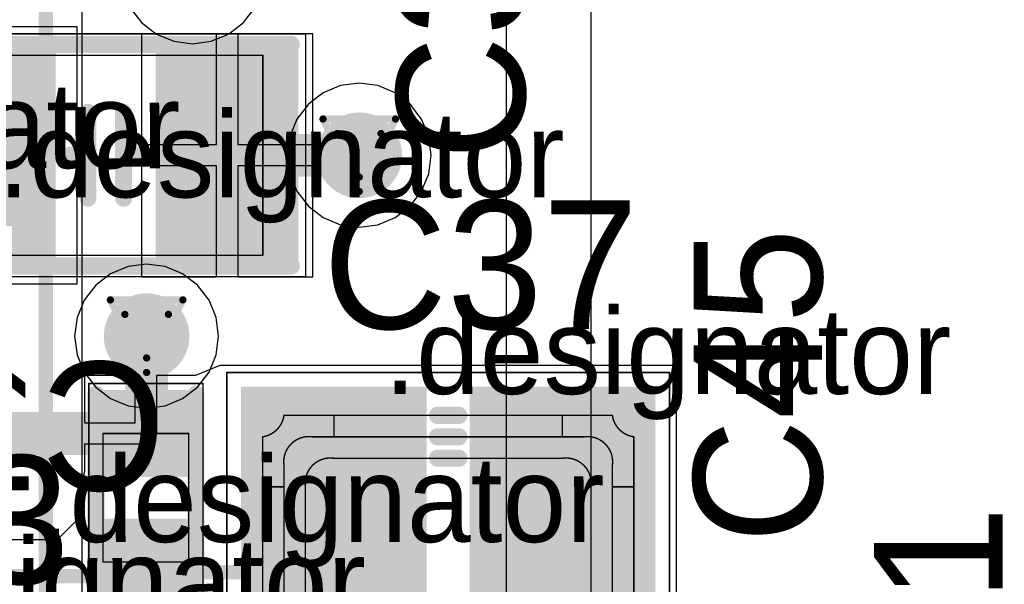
# Model space of a CAD drawing. Header units: millimetres. Extents: x 138 to 555, y 26 to 334.
# Tile 369 of 656: x 188.47 to 195.37, y 272.47 to 276.43. Entities that reach past the tile are written whole.
import ezdxf

# ---------------------------------------------------------------- set-up
doc = ezdxf.new("R2010")
doc.units = ezdxf.units.MM
for name, color, linetype in [('BottomLayer', 5, 'Continuous'), ('BottomOverlay', 54, 'Continuous'), ('DrillDrawing', 1, 'Continuous'), ('Mechanical20', 56, 'Continuous'), ('Mechanical27', 56, 'Continuous'), ('MidLayer1', 16, 'Continuous'), ('MidLayer2', 76, 'Continuous'), ('MidLayer3', 90, 'Continuous'), ('MidLayer4', 156, 'Continuous'), ('MultiLayer', 9, 'Continuous'), ('TopLayer', 1, 'Continuous'), ('TopOverlay', 2, 'Continuous'), ('TopPaste', 8, 'Continuous'), ('TopSolder', 216, 'Continuous'), ('ViaHoleLayer', 16, 'Continuous')]:
    doc.layers.add(name, color=color, linetype=linetype)

# ---------------------------------------------------------------- blocks, each defined once
blk = doc.blocks.new('CRY_NX3225HA_4P_531')
at = {"layer": 'Mechanical20', "const_width": 0.01}
for points in [[(-1.95, 1.55), (-1.95, -1.55)], [(-1.95, 1.55), (1.95, 1.55)], [(1.95, 1.55), (1.95, -1.55)], [(-1.95, -1.55), (1.95, -1.55)]]:
    blk.add_lwpolyline(points, dxfattribs=at)
at = {"layer": 'Mechanical20', "const_width": 0.005}
for points in [[(-1.9525, 1.55, 1), (-1.9475, 1.55, 1)], [(-1.9525, 1.55, 1), (-1.9475, 1.55, 1)], [(1.9475, 1.55, 1), (1.9525, 1.55, 1)], [(1.9475, 1.55, 1), (1.9525, 1.55, 1)], [(-1.9525, -1.55, 1), (-1.9475, -1.55, 1)], [(-1.9525, -1.55, 1), (-1.9475, -1.55, 1)], [(1.9475, -1.55, 1), (1.9525, -1.55, 1)], [(1.9475, -1.55, 1), (1.9525, -1.55, 1)]]:
    blk.add_lwpolyline(points, format="xyb", close=True, dxfattribs=at)
at = {"layer": 'Mechanical27', "const_width": 0.01}
for points in [[(-1.5, 1.3001, -0.33314), (-1.6498, 1.15)], [(1.6501, 1.15, -0.33314), (1.5, 1.2998)], [(-1.5, 0.9501, -0.500217), (-1.2998, 1.15)], [(1.3001, 1.15, -0.500217), (1.5, 0.9498)], [(-1.35, 0.8001, -0.500217), (-1.1498, 1)], [(1.1501, 1, -0.500217), (1.35, 0.7998)], [(-1.1501, -1, -0.500217), (-1.35, -0.7998)], [(1.35, -0.8001, -0.500217), (1.1498, -1)], [(-1.3001, -1.15, -0.500217), (-1.5, -0.9498)], [(1.5, -0.9501, -0.500217), (1.2998, -1.15)], [(-1.6501, -1.15, -0.33314), (-1.5, -1.2998)], [(1.5, -1.3001, -0.33314), (1.6498, -1.15)]]:
    blk.add_lwpolyline(points, format="xyb", dxfattribs=at)
at = {"layer": 'Mechanical27', "const_width": 0.005}
for points in [[(-1.5025, 1.3001, 1), (-1.4975, 1.3001, 1)], [(-1.5025, 1.3, 1), (-1.4975, 1.3, 1)], [(-1.1525, 1.3, 1), (-1.1475, 1.3, 1)], [(1.1475, 1.3, 1), (1.1525, 1.3, 1)], [(1.4975, 1.3, 1), (1.5025, 1.3, 1)], [(1.4975, 1.2998, 1), (1.5025, 1.2998, 1)], [(-1.6525, 1.15, 1), (-1.6475, 1.15, 1)], [(-1.6523, 1.15, 1), (-1.6473, 1.15, 1)], [(-1.3025, 1.15, 1), (-1.2975, 1.15, 1)], [(-1.3023, 1.15, 1), (-1.2973, 1.15, 1)], [(-1.1525, 1.15, 1), (-1.1475, 1.15, 1)], [(1.1475, 1.15, 1), (1.1525, 1.15, 1)], [(1.2975, 1.15, 1), (1.3025, 1.15, 1)], [(1.2976, 1.15, 1), (1.3026, 1.15, 1)], [(1.6475, 1.15, 1), (1.6525, 1.15, 1)], [(1.6476, 1.15, 1), (1.6526, 1.15, 1)], [(-1.1525, 1, 1), (-1.1475, 1, 1)], [(-1.1523, 1, 1), (-1.1473, 1, 1)], [(1.1475, 1, 1), (1.1525, 1, 1)], [(1.1476, 1, 1), (1.1526, 1, 1)], [(-1.5025, 0.9501, 1), (-1.4975, 0.9501, 1)], [(-1.5025, 0.95, 1), (-1.4975, 0.95, 1)], [(1.4975, 0.95, 1), (1.5025, 0.95, 1)], [(1.4975, 0.9498, 1), (1.5025, 0.9498, 1)], [(-1.6525, 0.8, 1), (-1.6475, 0.8, 1)], [(-1.5025, 0.8, 1), (-1.4975, 0.8, 1)], [(-1.3525, 0.8001, 1), (-1.3475, 0.8001, 1)], [(-1.3525, 0.8, 1), (-1.3475, 0.8, 1)], [(1.3475, 0.8, 1), (1.3525, 0.8, 1)], [(1.3475, 0.7998, 1), (1.3525, 0.7998, 1)], [(1.4975, 0.8, 1), (1.5025, 0.8, 1)], [(1.6475, 0.8, 1), (1.6525, 0.8, 1)], [(0.2975, 0.3, 1), (0.3025, 0.3, 1)], [(-0.078, 0.2255, 1), (-0.073, 0.2255, 1)], [(-0.078, 0.2255, 1), (-0.073, 0.2255, 1)], [(-0.0175, 0.27, 1), (-0.0125, 0.27, 1)], [(-0.2265, 0.077, 1), (-0.2215, 0.077, 1)], [(-0.2265, 0.077, 1), (-0.2215, 0.077, 1)], [(0.1225, 0.125, 1), (0.1275, 0.125, 1)], [(-0.2825, 0.03, 1), (-0.2775, 0.03, 1)], [(0.283, -0.0305, 1), (0.288, -0.0305, 1)], [(-0.1275, -0.125, 1), (-0.1225, -0.125, 1)], [(0.2225, -0.075, 1), (0.2275, -0.075, 1)], [(0.2225, -0.075, 1), (0.2275, -0.075, 1)], [(0.018, -0.2705, 1), (0.023, -0.2705, 1)], [(0.074, -0.2235, 1), (0.079, -0.2235, 1)], [(0.074, -0.2235, 1), (0.079, -0.2235, 1)], [(-0.3025, -0.3, 1), (-0.2975, -0.3, 1)], [(-1.1775, -0.625, 1), (-1.1725, -0.625, 1)], [(-1.1775, -0.625, 1), (-1.1725, -0.625, 1)], [(-0.9275, -0.625, 1), (-0.9225, -0.625, 1)], [(-0.9275, -0.625, 1), (-0.9225, -0.625, 1)], [(-1.6525, -0.8, 1), (-1.6475, -0.8, 1)], [(-1.5025, -0.8, 1), (-1.4975, -0.8, 1)], [(-1.3525, -0.7998, 1), (-1.3475, -0.7998, 1)], [(-1.3525, -0.8, 1), (-1.3475, -0.8, 1)], [(1.3475, -0.8, 1), (1.3525, -0.8, 1)], [(1.3475, -0.8001, 1), (1.3525, -0.8001, 1)], [(1.4975, -0.8, 1), (1.5025, -0.8, 1)], [(1.6475, -0.8, 1), (1.6525, -0.8, 1)], [(-1.1775, -0.875, 1), (-1.1725, -0.875, 1)], [(-1.1775, -0.875, 1), (-1.1725, -0.875, 1)], [(-0.9275, -0.875, 1), (-0.9225, -0.875, 1)], [(-0.9275, -0.875, 1), (-0.9225, -0.875, 1)], [(-1.5025, -0.9498, 1), (-1.4975, -0.9498, 1)], [(-1.5025, -0.95, 1), (-1.4975, -0.95, 1)], [(1.4975, -0.95, 1), (1.5025, -0.95, 1)], [(1.4975, -0.9501, 1), (1.5025, -0.9501, 1)], [(-1.1526, -1, 1), (-1.1476, -1, 1)], [(-1.1525, -1, 1), (-1.1475, -1, 1)], [(1.1473, -1, 1), (1.1523, -1, 1)], [(1.1475, -1, 1), (1.1525, -1, 1)], [(-1.6526, -1.15, 1), (-1.6476, -1.15, 1)], [(-1.6525, -1.15, 1), (-1.6475, -1.15, 1)], [(-1.3026, -1.15, 1), (-1.2976, -1.15, 1)], [(-1.3025, -1.15, 1), (-1.2975, -1.15, 1)], [(-1.1525, -1.15, 1), (-1.1475, -1.15, 1)], [(1.1475, -1.15, 1), (1.1525, -1.15, 1)], [(1.2973, -1.15, 1), (1.3023, -1.15, 1)], [(1.2975, -1.15, 1), (1.3025, -1.15, 1)], [(1.6473, -1.15, 1), (1.6523, -1.15, 1)], [(1.6475, -1.15, 1), (1.6525, -1.15, 1)], [(-1.5025, -1.2998, 1), (-1.4975, -1.2998, 1)], [(-1.5025, -1.3, 1), (-1.4975, -1.3, 1)], [(-1.1525, -1.3, 1), (-1.1475, -1.3, 1)], [(1.1475, -1.3, 1), (1.1525, -1.3, 1)], [(1.4975, -1.3, 1), (1.5025, -1.3, 1)], [(1.4975, -1.3001, 1), (1.5025, -1.3001, 1)]]:
    blk.add_lwpolyline(points, format="xyb", close=True, dxfattribs=at)
at = {"layer": 'Mechanical27', "const_width": 0.01}
for points in [[(-1.5, 1.3), (1.5, 1.3)], [(-1.15, 1.3), (-1.15, 1.15)], [(1.15, 1.3), (1.15, 1.15)], [(-1.65, 1.15), (-1.65, -1.15)], [(-1.3, 1.15), (1.3, 1.15)], [(1.65, 1.15), (1.65, -1.15)], [(-1.15, 1), (1.15, 1)], [(-1.5, 0.95), (-1.5, -0.95)], [(1.5, 0.95), (1.5, -0.95)], [(-1.65, 0.8), (-1.5, 0.8)], [(-1.35, 0.8), (-1.35, -0.8)], [(1.35, 0.8), (1.35, -0.8)], [(1.5, 0.8), (1.65, 0.8)], [(0.3, 0.3), (0.125, 0.125)], [(-0.0755, 0.2255), (-0.224, 0.077)], [(-0.0755, 0.2255), (0.225, -0.075)], [(-0.015, 0.27), (0.2855, -0.0305)], [(-0.224, 0.077), (0.0765, -0.2235)], [(-0.28, 0.03), (0.0205, -0.2705)], [(-0.125, -0.125), (-0.3, -0.3)], [(0.225, -0.075), (0.0765, -0.2235)], [(-1.175, -0.625), (-1.175, -0.875)], [(-1.175, -0.625), (-0.925, -0.625)], [(-0.925, -0.625), (-0.925, -0.875)], [(-1.65, -0.8), (-1.5, -0.8)], [(1.5, -0.8), (1.65, -0.8)], [(-1.175, -0.875), (-0.925, -0.875)], [(-1.15, -1), (1.15, -1)], [(-1.3, -1.15), (1.3, -1.15)], [(-1.15, -1.15), (-1.15, -1.3)], [(1.15, -1.15), (1.15, -1.3)], [(-1.5, -1.3), (1.5, -1.3)]]:
    blk.add_lwpolyline(points, dxfattribs=at)
at = {"layer": 'TopLayer'}
for points in [[(-1.8, 0.2), (-0.4, 0.2), (-1.8, 1.4), (-0.4, 1.4)], [(0.4, 0.2), (1.8, 0.2), (0.4, 1.4), (1.8, 1.4)], [(-1.8, -1.4), (-0.4, -1.4), (-1.8, -0.2), (-0.4, -0.2)], [(0.4, -1.4), (1.8, -1.4), (0.4, -0.2), (1.8, -0.2)]]:
    blk.add_solid(points, dxfattribs=at)
at = {"layer": 'TopOverlay'}
for points, const_width in [([(-0.275, 1.3), (0.275, 1.3)], 0.12), ([(-0.275, 1.15), (0.275, 1.15)], 0.12), ([(-0.275, 1), (0.275, 1)], 0.12), ([(0, 0.3), (0.3, 0)], 0.127), ([(0.3, 0.3), (0.175, 0.175)], 0.127), ([(-0.1, 0.2), (-0.2, 0.1)], 0.127), ([(-0.1, 0.2), (0.2, -0.1)], 0.127), ([(-0.2, 0.1), (0.1, -0.2)], 0.127), ([(-1.65, 0.075), (-1.65, -0.075)], 0.12), ([(-1.5, 0.075), (-1.5, -0.075)], 0.12), ([(-1.35, 0.075), (-1.35, -0.075)], 0.12), ([(1.35, 0.075), (1.35, -0.075)], 0.12), ([(1.5, 0.075), (1.5, -0.075)], 0.12), ([(1.65, 0.075), (1.65, -0.075)], 0.12), ([(-0.3, 0), (-0.15, -0.15)], 0.127), ([(0.2, -0.1), (0.1, -0.2)], 0.127), ([(-0.15, -0.15), (-0.3, -0.3)], 0.127), ([(-0.15, -0.15), (-0.025, -0.275)], 0.127), ([(-1.9, -1), (-1.9, -1.5)], 0.12), ([(-0.275, -1), (0.275, -1)], 0.12), ([(-0.275, -1.15), (0.275, -1.15)], 0.12), ([(-0.275, -1.3), (0.275, -1.3)], 0.12), ([(-1.9, -1.5), (-1.375, -1.5)], 0.12)]:
    blk.add_lwpolyline(points, dxfattribs=dict(at, const_width=const_width))
for points, const_width in [([(-0.305, 1.3, 1), (-0.245, 1.3, 1)], 0.06), ([(0.245, 1.3, 1), (0.305, 1.3, 1)], 0.06), ([(-0.305, 1.15, 1), (-0.245, 1.15, 1)], 0.06), ([(0.245, 1.15, 1), (0.305, 1.15, 1)], 0.06), ([(-0.305, 1, 1), (-0.245, 1, 1)], 0.06), ([(0.245, 1, 1), (0.305, 1, 1)], 0.06), ([(-0.0318, 0.3, 1), (0.0318, 0.3, 1)], 0.0635), ([(0.2682, 0.3, 1), (0.3317, 0.3, 1)], 0.0635), ([(-0.1317, 0.2, 1), (-0.0682, 0.2, 1)], 0.0635), ([(-0.1317, 0.2, 1), (-0.0682, 0.2, 1)], 0.0635), ([(0.1433, 0.175, 1), (0.2068, 0.175, 1)], 0.0635), ([(-0.2317, 0.1, 1), (-0.1682, 0.1, 1)], 0.0635), ([(-0.2317, 0.1, 1), (-0.1682, 0.1, 1)], 0.0635), ([(-1.68, 0.075, 1), (-1.62, 0.075, 1)], 0.06), ([(-1.53, 0.075, 1), (-1.47, 0.075, 1)], 0.06), ([(-1.38, 0.075, 1), (-1.32, 0.075, 1)], 0.06), ([(1.32, 0.075, 1), (1.38, 0.075, 1)], 0.06), ([(1.47, 0.075, 1), (1.53, 0.075, 1)], 0.06), ([(1.62, 0.075, 1), (1.68, 0.075, 1)], 0.06), ([(-0.3317, 0, 1), (-0.2682, 0, 1)], 0.0635), ([(0.2682, 0, 1), (0.3317, 0, 1)], 0.0635), ([(-1.68, -0.075, 1), (-1.62, -0.075, 1)], 0.06), ([(-1.53, -0.075, 1), (-1.47, -0.075, 1)], 0.06), ([(-1.38, -0.075, 1), (-1.32, -0.075, 1)], 0.06), ([(0.1682, -0.1, 1), (0.2317, -0.1, 1)], 0.0635), ([(0.1682, -0.1, 1), (0.2317, -0.1, 1)], 0.0635), ([(1.32, -0.075, 1), (1.38, -0.075, 1)], 0.06), ([(1.47, -0.075, 1), (1.53, -0.075, 1)], 0.06), ([(1.62, -0.075, 1), (1.68, -0.075, 1)], 0.06), ([(-0.1817, -0.15, 1), (-0.1182, -0.15, 1)], 0.0635), ([(-0.1817, -0.15, 1), (-0.1182, -0.15, 1)], 0.0635), ([(-0.1817, -0.15, 1), (-0.1182, -0.15, 1)], 0.0635), ([(0.0682, -0.2, 1), (0.1317, -0.2, 1)], 0.0635), ([(0.0682, -0.2, 1), (0.1317, -0.2, 1)], 0.0635), ([(-0.3317, -0.3, 1), (-0.2682, -0.3, 1)], 0.0635), ([(-0.0568, -0.275, 1), (0.0067, -0.275, 1)], 0.0635), ([(-1.93, -1, 1), (-1.87, -1, 1)], 0.06), ([(-0.305, -1, 1), (-0.245, -1, 1)], 0.06), ([(0.245, -1, 1), (0.305, -1, 1)], 0.06), ([(-0.305, -1.15, 1), (-0.245, -1.15, 1)], 0.06), ([(0.245, -1.15, 1), (0.305, -1.15, 1)], 0.06), ([(-0.305, -1.3, 1), (-0.245, -1.3, 1)], 0.06), ([(0.245, -1.3, 1), (0.305, -1.3, 1)], 0.06), ([(-1.93, -1.5, 1), (-1.87, -1.5, 1)], 0.06), ([(-1.93, -1.5, 1), (-1.87, -1.5, 1)], 0.06), ([(-1.405, -1.5, 1), (-1.345, -1.5, 1)], 0.06)]:
    blk.add_lwpolyline(points, format="xyb", close=True, dxfattribs=dict(at, const_width=const_width))
at = {"layer": 'TopPaste'}
for points in [[(-1.8, 0.2), (-0.4, 0.2), (-1.8, 1.4), (-0.4, 1.4)], [(0.4, 0.2), (1.8, 0.2), (0.4, 1.4), (1.8, 1.4)], [(-1.8, -1.4), (-0.4, -1.4), (-1.8, -0.2), (-0.4, -0.2)], [(0.4, -1.4), (1.8, -1.4), (0.4, -0.2), (1.8, -0.2)]]:
    blk.add_solid(points, dxfattribs=at)
at = {"layer": 'TopSolder'}
for points in [[(-1.85, 0.15), (-0.35, 0.15), (-1.85, 1.45), (-0.35, 1.45)], [(0.35, 0.15), (1.85, 0.15), (0.35, 1.45), (1.85, 1.45)], [(-1.85, -1.45), (-0.35, -1.45), (-1.85, -0.15), (-0.35, -0.15)], [(0.35, -1.45), (1.85, -1.45), (0.35, -0.15), (1.85, -0.15)]]:
    blk.add_solid(points, dxfattribs=at)
blk = doc.blocks.new('C0805_883')
at = {"layer": 'Mechanical20', "const_width": 0.01}
for points in [[(1.4, 0.85), (-1.4, 0.85)], [(-1.4, 0.85), (-1.4, -0.85)], [(1.4, 0.85), (1.4, -0.85)], [(1.4, -0.85), (-1.4, -0.85)]]:
    blk.add_lwpolyline(points, dxfattribs=at)
at = {"layer": 'Mechanical20', "const_width": 0.005}
for points in [[(-1.4025, 0.85, 1), (-1.3975, 0.85, 1)], [(-1.4025, 0.85, 1), (-1.3975, 0.85, 1)], [(1.3975, 0.85, 1), (1.4025, 0.85, 1)], [(1.3975, 0.85, 1), (1.4025, 0.85, 1)], [(-1.4025, -0.85, 1), (-1.3975, -0.85, 1)], [(-1.4025, -0.85, 1), (-1.3975, -0.85, 1)], [(1.3975, -0.85, 1), (1.4025, -0.85, 1)], [(1.3975, -0.85, 1), (1.4025, -0.85, 1)]]:
    blk.add_lwpolyline(points, format="xyb", close=True, dxfattribs=at)
at = {"layer": 'Mechanical27', "const_width": 0.01}
for points in [[(-1.1, 0.7), (-1.1, -0.7)], [(1.1, 0.7), (-1.1, 0.7)], [(1.1, 0.7), (1.1, -0.7)], [(1.1, -0.7), (-1.1, -0.7)]]:
    blk.add_lwpolyline(points, dxfattribs=at)
at = {"layer": 'Mechanical27', "const_width": 0.005}
for points in [[(-1.1025, 0.7, 1), (-1.0975, 0.7, 1)], [(-1.1025, 0.7, 1), (-1.0975, 0.7, 1)], [(1.0975, 0.7, 1), (1.1025, 0.7, 1)], [(1.0975, 0.7, 1), (1.1025, 0.7, 1)], [(-1.1025, -0.7, 1), (-1.0975, -0.7, 1)], [(-1.1025, -0.7, 1), (-1.0975, -0.7, 1)], [(1.0975, -0.7, 1), (1.1025, -0.7, 1)], [(1.0975, -0.7, 1), (1.1025, -0.7, 1)]]:
    blk.add_lwpolyline(points, format="xyb", close=True, dxfattribs=at)
at = {"layer": 'TopLayer'}
for points in [[(-0.4, -0.7), (-0.4, 0.7), (-1.3, -0.7), (-1.3, 0.7)], [(1.3, -0.7), (1.3, 0.7), (0.4, -0.7), (0.4, 0.7)]]:
    blk.add_solid(points, dxfattribs=at)
at = {"layer": 'TopOverlay', "const_width": 0.12}
for points in [[(1.3, 0.775), (-1.3, 0.775)], [(-0.125, 0.3), (-0.125, -0.3)], [(0.125, 0.3), (0.125, -0.3)], [(-0.15, 0), (-0.25, 0)], [(0.25, 0), (0.15, 0)], [(1.3, -0.775), (-1.3, -0.775)]]:
    blk.add_lwpolyline(points, dxfattribs=at)
at = {"layer": 'TopOverlay', "const_width": 0.06}
for points in [[(-1.33, 0.775, 1), (-1.27, 0.775, 1)], [(1.27, 0.775, 1), (1.33, 0.775, 1)], [(-0.155, 0.3, 1), (-0.095, 0.3, 1)], [(0.095, 0.3, 1), (0.155, 0.3, 1)], [(-0.28, 0, 1), (-0.22, 0, 1)], [(-0.18, 0, 1), (-0.12, 0, 1)], [(0.12, 0, 1), (0.18, 0, 1)], [(0.22, 0, 1), (0.28, 0, 1)], [(-0.155, -0.3, 1), (-0.095, -0.3, 1)], [(0.095, -0.3, 1), (0.155, -0.3, 1)], [(-1.33, -0.775, 1), (-1.27, -0.775, 1)], [(1.27, -0.775, 1), (1.33, -0.775, 1)]]:
    blk.add_lwpolyline(points, format="xyb", close=True, dxfattribs=at)
at = {"layer": 'TopPaste'}
for points in [[(-0.4, -0.7), (-0.4, 0.7), (-1.3, -0.7), (-1.3, 0.7)], [(1.3, -0.7), (1.3, 0.7), (0.4, -0.7), (0.4, 0.7)]]:
    blk.add_solid(points, dxfattribs=at)
at = {"layer": 'TopSolder'}
for points in [[(-0.35, -0.75), (-0.35, 0.75), (-1.35, -0.75), (-1.35, 0.75)], [(1.35, -0.75), (1.35, 0.75), (0.35, -0.75), (0.35, 0.75)]]:
    blk.add_solid(points, dxfattribs=at)
blk = doc.blocks.new('C0402_899')
at = {"layer": 'Mechanical20', "const_width": 0.01}
for points in [[(0.8, 0.4), (-0.8, 0.4)], [(-0.8, -0.4), (-0.8, 0.4)], [(0.8, -0.4), (0.8, 0.4)], [(0.8, -0.4), (-0.8, -0.4)]]:
    blk.add_lwpolyline(points, dxfattribs=at)
at = {"layer": 'Mechanical20', "const_width": 0.005}
for points in [[(-0.8025, 0.4, 1), (-0.7975, 0.4, 1)], [(-0.8025, 0.4, 1), (-0.7975, 0.4, 1)], [(0.7975, 0.4, 1), (0.8025, 0.4, 1)], [(0.7975, 0.4, 1), (0.8025, 0.4, 1)], [(-0.8025, -0.4, 1), (-0.7975, -0.4, 1)], [(-0.8025, -0.4, 1), (-0.7975, -0.4, 1)], [(0.7975, -0.4, 1), (0.8025, -0.4, 1)], [(0.7975, -0.4, 1), (0.8025, -0.4, 1)]]:
    blk.add_lwpolyline(points, format="xyb", close=True, dxfattribs=at)
at = {"layer": 'Mechanical27', "const_width": 0.01}
for points in [[(0.45, 0.3), (-0.45, 0.3)], [(-0.45, -0.3), (-0.45, 0.3)], [(0.45, -0.3), (0.45, 0.3)], [(0.45, -0.3), (-0.45, -0.3)]]:
    blk.add_lwpolyline(points, dxfattribs=at)
at = {"layer": 'Mechanical27', "const_width": 0.005}
for points in [[(-0.4525, 0.3, 1), (-0.4475, 0.3, 1)], [(-0.4525, 0.3, 1), (-0.4475, 0.3, 1)], [(0.4475, 0.3, 1), (0.4525, 0.3, 1)], [(0.4475, 0.3, 1), (0.4525, 0.3, 1)], [(-0.4525, -0.3, 1), (-0.4475, -0.3, 1)], [(-0.4525, -0.3, 1), (-0.4475, -0.3, 1)], [(0.4475, -0.3, 1), (0.4525, -0.3, 1)], [(0.4475, -0.3, 1), (0.4525, -0.3, 1)]]:
    blk.add_lwpolyline(points, format="xyb", close=True, dxfattribs=at)
at = {"layer": 'TopLayer'}
for points in [[(-0.195, -0.28), (-0.195, 0.28), (-0.705, -0.28), (-0.705, 0.28)], [(0.705, -0.28), (0.705, 0.28), (0.195, -0.28), (0.195, 0.28)]]:
    blk.add_solid(points, dxfattribs=at)
at = {"layer": 'TopOverlay', "const_width": 0.12}
for points in [[(0.7, 0.35), (-0.725, 0.35)], [(0.725, -0.35), (-0.725, -0.35)]]:
    blk.add_lwpolyline(points, dxfattribs=at)
at = {"layer": 'TopOverlay', "const_width": 0.06}
for points in [[(-0.755, 0.35, 1), (-0.695, 0.35, 1)], [(0.67, 0.35, 1), (0.73, 0.35, 1)], [(-0.755, -0.35, 1), (-0.695, -0.35, 1)], [(0.695, -0.35, 1), (0.755, -0.35, 1)]]:
    blk.add_lwpolyline(points, format="xyb", close=True, dxfattribs=at)
at = {"layer": 'TopPaste'}
for points in [[(-0.195, -0.28), (-0.195, 0.28), (-0.705, -0.28), (-0.705, 0.28)], [(0.705, -0.28), (0.705, 0.28), (0.195, -0.28), (0.195, 0.28)]]:
    blk.add_solid(points, dxfattribs=at)
at = {"layer": 'TopSolder'}
for points in [[(-0.145, -0.33), (-0.145, 0.33), (-0.755, -0.33), (-0.755, 0.33)], [(0.755, -0.33), (0.755, 0.33), (0.145, -0.33), (0.145, 0.33)]]:
    blk.add_solid(points, dxfattribs=at)

msp = doc.modelspace()

# ---------------------------------------------------------------- linework, layer by layer
at = {"layer": 'BottomLayer'}
msp.add_line((188.9082, 271.047), (188.9082, 297.3106), dxfattribs=at)
at = {"layer": 'BottomLayer', "const_width": 0.1}
msp.add_lwpolyline([(188.6533, 271.047), (188.6533, 297.3106)], dxfattribs=at)
at = {"layer": 'BottomLayer', "const_width": 0.3}
for points in [[(190.6977, 275.4782, 1), (190.9977, 275.4782, 1)], [(189.2086, 274.2118, 1), (189.5086, 274.2118, 1)]]:
    msp.add_lwpolyline(points, format="xyb", close=True, dxfattribs=at)
at = {"layer": 'DrillDrawing', "const_width": 0.0508}
for points in [[(190.5937, 275.7322), (191.1017, 275.7322)], [(190.5937, 275.7322), (190.8477, 275.2242)], [(190.8477, 275.2242), (191.1017, 275.7322)], [(190.6953, 275.6306), (191.0001, 275.6306)], [(190.6953, 275.6306), (190.8477, 275.3258)], [(190.8477, 275.3258), (191.0001, 275.6306)], [(189.1046, 274.4658), (189.6126, 274.4658)], [(189.1046, 274.4658), (189.3586, 273.9578)], [(189.3586, 273.9578), (189.6126, 274.4658)], [(189.2062, 274.3642), (189.511, 274.3642)], [(189.2062, 274.3642), (189.3586, 274.0594)], [(189.3586, 274.0594), (189.511, 274.3642)]]:
    msp.add_lwpolyline(points, dxfattribs=at)
at = {"layer": 'DrillDrawing', "const_width": 0.0254}
for points in [[(190.581, 275.7322, 1), (190.6064, 275.7322, 1)], [(190.581, 275.7322, 1), (190.6064, 275.7322, 1)], [(191.089, 275.7322, 1), (191.1144, 275.7322, 1)], [(191.089, 275.7322, 1), (191.1144, 275.7322, 1)], [(190.6826, 275.6306, 1), (190.708, 275.6306, 1)], [(190.6826, 275.6306, 1), (190.708, 275.6306, 1)], [(190.9874, 275.6306, 1), (191.0128, 275.6306, 1)], [(190.9874, 275.6306, 1), (191.0128, 275.6306, 1)], [(190.835, 275.3258, 1), (190.8604, 275.3258, 1)], [(190.835, 275.3258, 1), (190.8604, 275.3258, 1)], [(190.835, 275.2242, 1), (190.8604, 275.2242, 1)], [(190.835, 275.2242, 1), (190.8604, 275.2242, 1)], [(189.0919, 274.4658, 1), (189.1173, 274.4658, 1)], [(189.0919, 274.4658, 1), (189.1173, 274.4658, 1)], [(189.5999, 274.4658, 1), (189.6253, 274.4658, 1)], [(189.5999, 274.4658, 1), (189.6253, 274.4658, 1)], [(189.1935, 274.3642, 1), (189.2189, 274.3642, 1)], [(189.1935, 274.3642, 1), (189.2189, 274.3642, 1)], [(189.4983, 274.3642, 1), (189.5237, 274.3642, 1)], [(189.4983, 274.3642, 1), (189.5237, 274.3642, 1)], [(189.3459, 274.0594, 1), (189.3713, 274.0594, 1)], [(189.3459, 274.0594, 1), (189.3713, 274.0594, 1)], [(189.3459, 273.9578, 1), (189.3713, 273.9578, 1)], [(189.3459, 273.9578, 1), (189.3713, 273.9578, 1)]]:
    msp.add_lwpolyline(points, format="xyb", close=True, dxfattribs=at)
at = {"layer": 'MidLayer1'}
for p, q in [((192.4709, 271.6356), (192.4709, 277.9064)), ((191.8772, 276.8842), (191.8772, 270.8361)), ((189.2427, 276.5109), (189.3229, 276.4065)), ((190.0361, 276.4065), (190.1162, 276.5109)), ((189.3229, 276.4065), (189.4273, 276.3263)), ((189.9316, 276.3263), (190.0361, 276.4065)), ((189.4273, 276.3263), (189.5489, 276.2759)), ((189.5489, 276.2759), (189.6795, 276.2587)), ((189.6795, 276.2587), (189.81, 276.2759)), ((189.81, 276.2759), (189.9316, 276.3263)), ((190.8477, 275.9826), (190.7172, 275.9654)), ((190.9783, 275.9654), (190.8477, 275.9826)), ((190.5956, 275.915), (190.4911, 275.8349)), ((190.7172, 275.9654), (190.5956, 275.915)), ((191.0999, 275.915), (190.9783, 275.9654)), ((191.2043, 275.8349), (191.0999, 275.915)), ((190.4911, 275.8349), (190.411, 275.7304)), ((191.2845, 275.7304), (191.2043, 275.8349)), ((190.411, 275.7304), (190.3606, 275.6088)), ((191.3349, 275.6088), (191.2845, 275.7304)), ((190.3606, 275.6088), (190.3434, 275.4782)), ((191.352, 275.4782), (191.3349, 275.6088)), ((190.3434, 275.4782), (190.3606, 275.3477)), ((191.3349, 275.3477), (191.352, 275.4782)), ((190.3606, 275.3477), (190.411, 275.2261)), ((191.2845, 275.2261), (191.3349, 275.3477)), ((190.411, 275.2261), (190.4911, 275.1216)), ((191.2043, 275.1216), (191.2845, 275.2261)), ((190.4911, 275.1216), (190.5956, 275.0415)), ((191.0999, 275.0415), (191.2043, 275.1216)), ((190.5956, 275.0415), (190.7172, 274.9911)), ((190.9783, 274.9911), (191.0999, 275.0415)), ((190.7172, 274.9911), (190.8477, 274.9739)), ((190.8477, 274.9739), (190.9783, 274.9911)), ((189.2281, 274.6989), (189.1065, 274.6485)), ((189.3586, 274.7161), (189.2281, 274.6989)), ((189.4892, 274.6989), (189.3586, 274.7161)), ((189.6108, 274.6485), (189.4892, 274.6989)), ((189.1065, 274.6485), (189.002, 274.5684)), ((189.7152, 274.5684), (189.6108, 274.6485)), ((189.002, 274.5684), (188.9219, 274.4639)), ((189.7954, 274.4639), (189.7152, 274.5684)), ((188.9219, 274.4639), (188.8715, 274.3423)), ((189.8458, 274.3423), (189.7954, 274.4639)), ((188.8715, 274.3423), (188.8543, 274.2118)), ((189.8629, 274.2118), (189.8458, 274.3423)), ((188.8543, 274.2118), (188.8715, 274.0813)), ((189.8458, 274.0813), (189.8629, 274.2118)), ((188.8715, 274.0813), (188.9219, 273.9596)), ((189.7954, 273.9596), (189.8458, 274.0813)), ((188.9219, 273.9596), (189.002, 273.8552)), ((189.7152, 273.8552), (189.7954, 273.9596)), ((189.002, 273.8552), (189.1065, 273.775)), ((189.6108, 273.775), (189.7152, 273.8552)), ((189.1065, 273.775), (189.2281, 273.7246)), ((189.4892, 273.7246), (189.6108, 273.775)), ((189.2281, 273.7246), (189.3586, 273.7075)), ((189.3586, 273.7075), (189.4892, 273.7246))]:
    msp.add_line(p, q, dxfattribs=at)
at = {"layer": 'MidLayer1', "const_width": 0.3}
for points in [[(190.6977, 275.4782, 1), (190.9977, 275.4782, 1)], [(189.2086, 274.2118, 1), (189.5086, 274.2118, 1)]]:
    msp.add_lwpolyline(points, format="xyb", close=True, dxfattribs=at)
at = {"layer": 'MidLayer2', "const_width": 0.3}
for points in [[(190.6977, 275.4782, 1), (190.9977, 275.4782, 1)], [(189.2086, 274.2118, 1), (189.5086, 274.2118, 1)]]:
    msp.add_lwpolyline(points, format="xyb", close=True, dxfattribs=at)
at = {"layer": 'MidLayer3', "const_width": 0.3}
for points in [[(190.6977, 275.4782, 1), (190.9977, 275.4782, 1)], [(189.2086, 274.2118, 1), (189.5086, 274.2118, 1)]]:
    msp.add_lwpolyline(points, format="xyb", close=True, dxfattribs=at)
at = {"layer": 'MidLayer4'}
for p, q in [((189.2427, 276.5109), (189.3229, 276.4065)), ((190.0361, 276.4065), (190.1162, 276.5109)), ((189.3229, 276.4065), (189.4273, 276.3263)), ((189.9316, 276.3263), (190.0361, 276.4065)), ((189.4273, 276.3263), (189.5489, 276.2759)), ((189.5489, 276.2759), (189.6795, 276.2587)), ((189.6795, 276.2587), (189.81, 276.2759)), ((189.81, 276.2759), (189.9316, 276.3263)), ((190.8477, 275.9826), (190.7172, 275.9654)), ((190.9783, 275.9654), (190.8477, 275.9826)), ((190.5956, 275.915), (190.4911, 275.8349)), ((190.7172, 275.9654), (190.5956, 275.915)), ((191.0999, 275.915), (190.9783, 275.9654)), ((191.2043, 275.8349), (191.0999, 275.915)), ((190.4911, 275.8349), (190.411, 275.7304)), ((191.2845, 275.7304), (191.2043, 275.8349)), ((190.411, 275.7304), (190.3606, 275.6088)), ((191.3349, 275.6088), (191.2845, 275.7304)), ((190.3606, 275.6088), (190.3434, 275.4782)), ((191.352, 275.4782), (191.3349, 275.6088)), ((190.3434, 275.4782), (190.3606, 275.3477)), ((191.3349, 275.3477), (191.352, 275.4782)), ((190.3606, 275.3477), (190.411, 275.2261)), ((191.2845, 275.2261), (191.3349, 275.3477)), ((190.411, 275.2261), (190.4911, 275.1216)), ((191.2043, 275.1216), (191.2845, 275.2261)), ((190.4911, 275.1216), (190.5956, 275.0415)), ((191.0999, 275.0415), (191.2043, 275.1216)), ((190.5956, 275.0415), (190.7172, 274.9911)), ((190.9783, 274.9911), (191.0999, 275.0415)), ((190.7172, 274.9911), (190.8477, 274.9739)), ((190.8477, 274.9739), (190.9783, 274.9911)), ((189.2281, 274.6989), (189.1065, 274.6485)), ((189.3586, 274.7161), (189.2281, 274.6989)), ((189.4892, 274.6989), (189.3586, 274.7161)), ((189.6108, 274.6485), (189.4892, 274.6989)), ((189.1065, 274.6485), (189.002, 274.5684)), ((189.7152, 274.5684), (189.6108, 274.6485)), ((189.002, 274.5684), (188.9219, 274.4639)), ((189.7954, 274.4639), (189.7152, 274.5684)), ((188.9219, 274.4639), (188.8715, 274.3423)), ((189.8458, 274.3423), (189.7954, 274.4639)), ((188.8715, 274.3423), (188.8543, 274.2118)), ((189.8629, 274.2118), (189.8458, 274.3423)), ((188.8543, 274.2118), (188.8715, 274.0813)), ((189.8458, 274.0813), (189.8629, 274.2118)), ((188.8715, 274.0813), (188.9219, 273.9596)), ((189.7954, 273.9596), (189.8458, 274.0813)), ((188.9219, 273.9596), (189.002, 273.8552)), ((189.7152, 273.8552), (189.7954, 273.9596)), ((189.002, 273.8552), (189.1065, 273.775)), ((189.6108, 273.775), (189.7152, 273.8552)), ((189.1065, 273.775), (189.2281, 273.7246)), ((189.4892, 273.7246), (189.6108, 273.775)), ((189.2281, 273.7246), (189.3586, 273.7075)), ((189.3586, 273.7075), (189.4892, 273.7246))]:
    msp.add_line(p, q, dxfattribs=at)
at = {"layer": 'MidLayer4', "const_width": 0.3}
for points in [[(190.6977, 275.4782, 1), (190.9977, 275.4782, 1)], [(189.2086, 274.2118, 1), (189.5086, 274.2118, 1)]]:
    msp.add_lwpolyline(points, format="xyb", close=True, dxfattribs=at)
at = {"layer": 'MultiLayer', "const_width": 0.3}
for points in [[(190.6977, 275.4782, 1), (190.9977, 275.4782, 1)], [(189.2086, 274.2118, 1), (189.5086, 274.2118, 1)]]:
    msp.add_lwpolyline(points, format="xyb", close=True, dxfattribs=at)
at = {"layer": 'TopLayer'}
for p, q in [((188.8722, 276.3782), (187.5722, 276.3782)), ((188.8722, 274.5782), (188.8722, 276.3782)), ((189.8472, 276.3282), (189.3222, 276.3282)), ((189.3222, 276.3282), (189.3222, 275.5532)), ((189.8472, 275.5532), (189.8472, 276.3282)), ((190.5222, 276.3282), (189.9972, 276.3282)), ((189.9972, 276.3282), (189.9972, 275.5532)), ((190.5222, 275.5532), (190.5222, 276.3282)), ((189.3222, 275.5532), (189.8472, 275.5532)), ((189.9972, 275.5532), (190.5222, 275.5532)), ((189.8472, 275.4032), (189.3222, 275.4032)), ((189.3222, 275.4032), (189.3222, 274.6282)), ((189.8472, 274.6282), (189.8472, 275.4032)), ((190.5222, 275.4032), (189.9972, 275.4032)), ((189.9972, 275.4032), (189.9972, 274.6282)), ((190.5222, 274.6282), (190.5222, 275.4032)), ((189.3222, 274.6282), (189.8472, 274.6282)), ((189.9972, 274.6282), (190.5222, 274.6282)), ((188.2628, 274.5782), (188.8722, 274.5782)), ((189.8705, 274.0074), (189.7003, 273.9354)), ((189.9538, 274.0074), (189.8705, 274.0074)), ((191.2705, 274.0074), (189.9538, 274.0074)), ((191.4705, 274.0074), (191.2705, 274.0074)), ((191.6705, 274.0074), (191.4705, 274.0074)), ((193.0705, 274.0074), (191.6705, 274.0074)), ((193.0705, 272.2074), (193.0705, 274.0074)), ((189.2786, 273.9354), (188.9236, 273.9354)), ((188.9236, 273.9354), (188.9236, 273.6054)), ((189.2786, 273.6054), (189.2786, 273.9354)), ((189.7003, 273.9354), (189.4286, 273.9354)), ((189.4286, 273.9354), (189.4286, 273.5304)), ((188.9236, 273.6054), (189.2786, 273.6054)), ((189.4286, 273.5304), (189.3536, 273.5304)), ((189.3536, 273.5304), (189.3536, 273.4554)), ((189.3536, 273.4554), (188.9236, 273.4554)), ((188.9236, 273.4554), (188.9236, 273.2647)), ((188.9236, 273.2647), (188.8736, 273.0854)), ((188.8736, 273.0854), (188.8736, 272.9287)), ((188.8736, 272.9287), (188.7322, 272.7873)), ((188.7322, 272.7873), (186.6823, 272.7873))]:
    msp.add_line(p, q, dxfattribs=at)
for points, const_width in [([(190.6977, 275.4782, 1), (190.9977, 275.4782, 1)], 0.3), ([(189.8472, 275.4782, 1), (189.9972, 275.4782, 1)], 0.15), ([(190.7727, 275.4782, 1), (190.9227, 275.4782, 1)], 0.15), ([(189.2086, 274.2118, 1), (189.5086, 274.2118, 1)], 0.3), ([(189.2836, 274.2118, 1), (189.4336, 274.2118, 1)], 0.15), ([(189.2786, 273.5305, 1), (189.4286, 273.5305, 1)], 0.15), ([(189.2786, 273.5305, 1), (189.4286, 273.5305, 1)], 0.15), ([(189.2836, 273.5355, 1), (189.4336, 273.5355, 1)], 0.15), ([(189.2836, 273.5355, 1), (189.4336, 273.5355, 1)], 0.15), ([(190.6455, 273.3074, 1), (190.6955, 273.3074, 1)], 0.05), ([(190.6455, 273.1074, 1), (190.6955, 273.1074, 1)], 0.05), ([(190.6455, 273.1074, 1), (190.6955, 273.1074, 1)], 0.05), ([(190.6455, 272.9622, 1), (190.6955, 272.9622, 1)], 0.05), ([(190.6455, 272.9622, 1), (190.6955, 272.9622, 1)], 0.05), ([(189.3286, 272.6304, 1), (189.3786, 272.6304, 1)], 0.05), ([(189.3286, 272.6304, 1), (189.3786, 272.6304, 1)], 0.05), ([(189.3994, 272.5596, 1), (189.4494, 272.5596, 1)], 0.05), ([(189.3994, 272.5596, 1), (189.4494, 272.5596, 1)], 0.05), ([(190.2428, 272.5596, 1), (190.2928, 272.5596, 1)], 0.05), ([(190.2428, 272.5596, 1), (190.2928, 272.5596, 1)], 0.05), ([(189.2306, 272.5324, 1), (189.2806, 272.5324, 1)], 0.05), ([(189.2306, 272.5324, 1), (189.2806, 272.5324, 1)], 0.05)]:
    msp.add_lwpolyline(points, format="xyb", close=True, dxfattribs=dict(at, const_width=const_width))
for points, const_width in [([(189.9222, 275.4782), (190.8477, 275.4782)], 0.3), ([(189.3586, 273.5355), (189.3586, 274.2118)], 0.3), ([(188.0622, 273.5305), (189.3536, 273.5305)], 0.3), ([(189.3536, 273.5305), (189.3586, 273.5355)], 0.3), ([(190.6705, 273.1074), (190.6705, 273.3074)], 0.1), ([(190.6705, 272.9622), (190.6705, 273.1074)], 0.1), ([(190.2678, 272.5596), (190.6705, 272.9622)], 0.1), ([(189.2556, 272.5324), (189.3536, 272.6304)], 0.1), ([(189.3536, 272.6304), (189.4244, 272.5596)], 0.1), ([(189.4244, 272.5596), (190.2678, 272.5596)], 0.1), ([(185.8955, 272.5324), (189.2556, 272.5324)], 0.1)]:
    msp.add_lwpolyline(points, dxfattribs=dict(at, const_width=const_width))
at = {"layer": 'ViaHoleLayer', "const_width": 0.15}
for points in [[(190.7727, 275.4782, 1), (190.9227, 275.4782, 1)], [(189.2836, 274.2118, 1), (189.4336, 274.2118, 1)]]:
    msp.add_lwpolyline(points, format="xyb", close=True, dxfattribs=at)

# ---------------------------------------------------------------- block references
for name, p, rotation in [('C0805_883', (189.0722, 275.4782), 180), ('CRY_NX3225HA_4P_531', (191.4705, 272.0074), 90), ('C0402_899', (189.3536, 273.0804), 270)]:
    msp.add_blockref(name, p, dxfattribs=dict(rotation=rotation))

# ---------------------------------------------------------------- texts
at = {"layer": 'BottomOverlay', "text_generation_flag": 2}
msp.add_text('C125', height=0.9, dxfattribs=at).set_placement((189.494, 273.1318))
at = {"layer": 'Mechanical27'}
for p in [(185.6232, 275.3868), (188.3156, 275.1836), (191.0232, 273.8069), (188.595, 272.7706), (186.9242, 272.1979)]:
    msp.add_text('.designator', height=0.599999, dxfattribs=at).set_placement(p)
at = {"layer": 'TopOverlay'}
for s, p in [('C33', (192.0085, 275.4438)), ('C45', (194.0891, 272.7612)), ('X1', (195.3531, 271.5514))]:
    msp.add_text(s, height=0.9, rotation=90, dxfattribs=at).set_placement(p)
for s, p in [('C37', (190.5935, 274.2631)), ('R53', (186.6121, 272.4772))]:
    msp.add_text(s, height=0.9, dxfattribs=at).set_placement(p)

doc.saveas('drawing.dxf')
